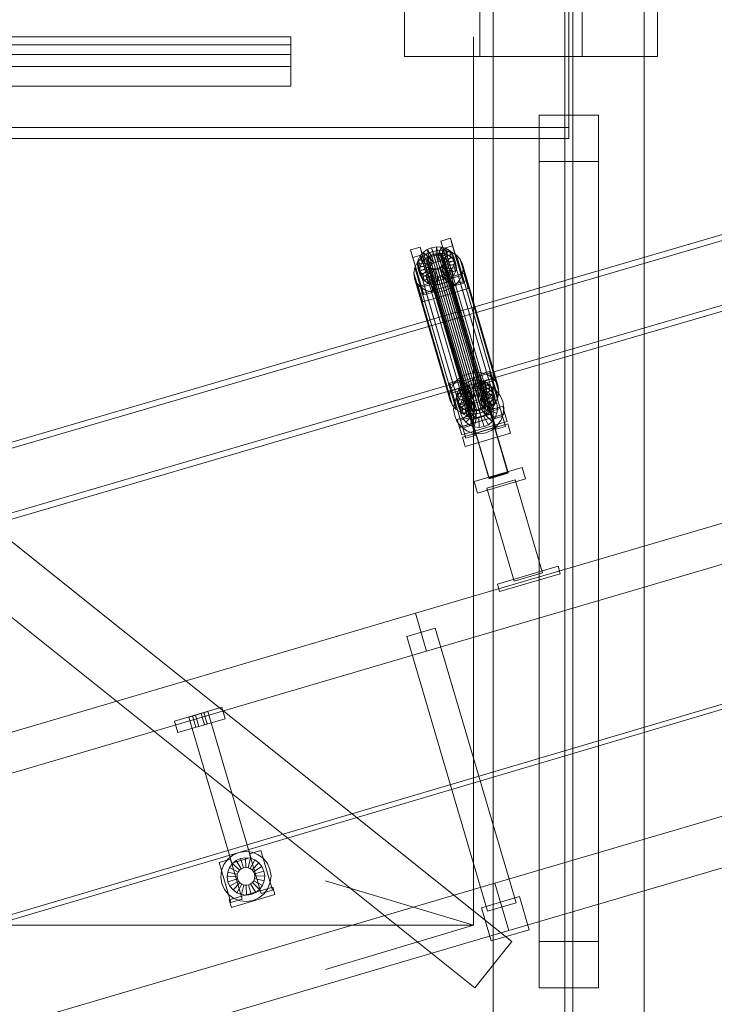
# Model space of a CAD drawing. Header units: millimetres. Extents: x -4395 to 65662, y -65530 to 6847.
# Tile 574 of 656: x 3339 to 4043, y 620 to 1617. Entities that reach past the tile are written whole.
import ezdxf

# ---------------------------------------------------------------- set-up
doc = ezdxf.new("R2010")
doc.units = ezdxf.units.MM
for name, color, linetype, lineweight in [('COTAS_O', 1, 'Continuous', 0), ('COTAS_P', 1, 'Continuous', 0), ('lateral_C01', 7, 'Continuous', 0), ('lateral_tolva', 7, 'Continuous', 0)]:
    doc.layers.add(name, color=color, linetype=linetype, lineweight=lineweight)
doc.dimstyles.new('R19_100', dxfattribs={"dimtxt": 250, "dimasz": 150, "dimexe": 150, "dimexo": 80, "dimgap": 100, "dimtad": 1, "dimtih": 1, "dimtoh": 1, "dimdsep": 46, "dimcen": 0.09, "dimadec": 0, "dimazin": 0, "dimtfac": 1, "dimtdec": 4, "dimtofl": 0, "dimtmove": 0, "dimatfit": 3, "dimfxl": 1, "dimtolj": 1, "dimtzin": 0, "dimarcsym": 0})

# ---------------------------------------------------------------- blocks, each defined once
blk = doc.blocks.new('DIM_R33_1')
at = {"layer": 'COTAS_P'}
for p, q in [((795.97, 1103.41), (9904.9, 3783.41)), ((9904.9, 3783.41), (9748.3, 3784.24)), ((9904.9, 3783.41), (9773.7, 3697.9)), ((10158.93, 2920), (9904.9, 3783.41)), ((795.97, 1103.41), (927.17, 1188.91)), ((1050, 240), (795.97, 1103.41)), ((795.97, 1103.41), (952.57, 1102.57))]:
    blk.add_line(p, q, dxfattribs=at)
blk.add_text('9495 P', height=250, rotation=16.39477, dxfattribs=at).set_placement((5322.21, 2539.34))
blk = doc.blocks.new('DIM_R33_20')
at = {"layer": 'COTAS_O'}
for p, q in [((349.2, 1600), (349.2, 700)), ((3799.2, 1600), (3799.2, 700)), ((349.2, 700), (499.2, 745)), ((3799.2, 700), (3649.2, 745)), ((349.2, 700), (3799.2, 700)), ((349.2, 700), (499.2, 655)), ((3799.2, 700), (3649.2, 655))]:
    blk.add_line(p, q, dxfattribs=at)
blk.add_text('3450 O', height=250, dxfattribs=at).set_placement((2074.2, 800))

msp = doc.modelspace()

# ---------------------------------------------------------------- linework, layer by layer
at = {"layer": 'lateral_C01'}
for p, q in [((1105.699, 51.872), (10210.031, 2747.406)), ((1107.119, 47.078), (10211.451, 2742.611)), ((4716.927, 1594.452), (3776.302, 1319.447)), ((3777.985, 1313.688), (4718.61, 1588.693)), ((3795.616, 1253.383), (4736.241, 1528.388)), ((4737.925, 1522.629), (3797.3, 1247.624)), ((3735.489, 1384.036), (3745.083, 1386.858)), ((3745.083, 1386.858), (3747.336, 1379.151)), ((3756.212, 1349.147), (3745.083, 1386.858)), ((3756.724, 1386.27), (3761.592, 1387.149)), ((3761.348, 1378.83), (3761.592, 1387.149)), ((3761.592, 1387.149), (3766.428, 1386.951)), ((3761.592, 1387.149), (3763.523, 1380.543)), ((3763.639, 1378.736), (3766.428, 1386.951)), ((3766.188, 1393.068), (3775.782, 1395.89)), ((3768.442, 1385.36), (3766.188, 1393.068)), ((3766.188, 1393.068), (3777.318, 1355.356)), ((3766.428, 1386.951), (3770.903, 1385.69)), ((3766.428, 1386.951), (3768.359, 1380.345)), ((3778.035, 1388.183), (3768.442, 1385.36)), ((3775.782, 1395.89), (3778.035, 1388.183)), ((3786.911, 1358.179), (3775.782, 1395.89)), ((3778.035, 1388.183), (3789.165, 1350.471)), ((3737.743, 1376.328), (3735.489, 1384.036)), ((3735.489, 1384.036), (3746.619, 1346.324)), ((3747.336, 1379.151), (3737.743, 1376.328)), ((3743.141, 1374.162), (3745.126, 1378.106)), ((3745.126, 1378.106), (3748.2, 1381.588)), ((3753.549, 1374.546), (3745.126, 1378.106)), ((3745.126, 1378.106), (3747.057, 1371.499)), ((3746.421, 1376.231), (3751.709, 1379.954)), ((3747.336, 1379.151), (3758.466, 1341.439)), ((3748.2, 1381.588), (3752.156, 1384.373)), ((3755.005, 1376.196), (3748.2, 1381.588)), ((3748.2, 1381.588), (3750.132, 1374.982)), ((3754.088, 1377.767), (3750.132, 1374.982)), ((3751.709, 1379.954), (3757.815, 1382.489)), ((3751.709, 1379.954), (3787.924, 1256.085)), ((3752.156, 1384.373), (3756.724, 1386.27)), ((3756.879, 1377.515), (3752.156, 1384.373)), ((3752.156, 1384.373), (3754.088, 1377.767)), ((3753.227, 1375.647), (3754.683, 1377.297)), ((3758.655, 1379.663), (3754.088, 1377.767)), ((3754.088, 1377.767), (3758.81, 1370.908)), ((3754.683, 1377.297), (3756.557, 1378.616)), ((3754.683, 1377.297), (3796.693, 1233.608)), ((3756.879, 1377.515), (3755.005, 1376.196)), ((3756.557, 1378.616), (3758.721, 1379.514)), ((3756.557, 1378.616), (3798.566, 1234.928)), ((3759.043, 1378.413), (3756.724, 1386.27)), ((3756.724, 1386.27), (3758.655, 1379.663)), ((3759.043, 1378.413), (3756.879, 1377.515)), ((3758.81, 1370.908), (3756.879, 1377.515)), ((3757.815, 1382.489), (3764.323, 1383.665)), ((3757.815, 1382.489), (3794.03, 1258.62)), ((3763.523, 1380.543), (3758.655, 1379.663)), ((3758.655, 1379.663), (3760.974, 1371.807)), ((3758.721, 1379.514), (3761.026, 1379.931)), ((3758.721, 1379.514), (3800.73, 1235.826)), ((3761.348, 1378.83), (3759.043, 1378.413)), ((3760.974, 1371.807), (3759.043, 1378.413)), ((3761.026, 1379.931), (3763.317, 1379.837)), ((3761.026, 1379.931), (3803.036, 1236.242)), ((3763.639, 1378.736), (3761.348, 1378.83)), ((3763.28, 1372.223), (3761.348, 1378.83)), ((3763.523, 1380.543), (3763.28, 1372.223)), ((3763.317, 1379.837), (3765.437, 1379.24)), ((3763.317, 1379.837), (3805.327, 1236.149)), ((3768.359, 1380.345), (3763.523, 1380.543)), ((3765.759, 1378.138), (3763.639, 1378.736)), ((3765.571, 1372.13), (3763.639, 1378.736)), ((3764.323, 1383.665), (3770.788, 1383.401)), ((3764.323, 1383.665), (3800.538, 1259.796)), ((3765.437, 1379.24), (3767.241, 1378.179)), ((3765.437, 1379.24), (3807.446, 1235.551)), ((3768.359, 1380.345), (3765.571, 1372.13)), ((3765.759, 1378.138), (3770.903, 1385.69)), ((3767.563, 1377.078), (3765.759, 1378.138)), ((3767.69, 1371.532), (3765.759, 1378.138)), ((3767.241, 1378.179), (3768.607, 1376.727)), ((3767.241, 1378.179), (3809.251, 1234.49)), ((3767.563, 1377.078), (3774.712, 1383.45)), ((3768.929, 1375.626), (3767.563, 1377.078)), ((3769.495, 1370.471), (3767.563, 1377.078)), ((3772.834, 1379.083), (3767.69, 1371.532)), ((3772.834, 1379.083), (3768.359, 1380.345)), ((3779.571, 1347.649), (3768.442, 1385.36)), ((3768.607, 1376.727), (3769.442, 1374.984)), ((3768.607, 1376.727), (3810.616, 1233.039)), ((3768.929, 1375.626), (3777.596, 1380.386)), ((3776.644, 1376.844), (3769.495, 1370.471)), ((3779.357, 1376.705), (3769.763, 1373.883)), ((3770.788, 1383.401), (3776.77, 1381.714)), ((3770.788, 1383.401), (3807.003, 1259.531)), ((3770.903, 1385.69), (3774.712, 1383.45)), ((3770.903, 1385.69), (3772.834, 1379.083)), ((3776.644, 1376.844), (3772.834, 1379.083)), ((3774.712, 1383.45), (3777.596, 1380.386)), ((3774.712, 1383.45), (3776.644, 1376.844)), ((3779.527, 1373.78), (3776.644, 1376.844)), ((3776.77, 1381.714), (3781.863, 1378.72)), ((3776.77, 1381.714), (3812.985, 1257.845)), ((3777.596, 1380.386), (3779.357, 1376.705)), ((3777.596, 1380.386), (3779.527, 1373.78)), ((3781.288, 1370.099), (3779.357, 1376.705)), ((3779.357, 1376.705), (3779.876, 1372.659)), ((3781.863, 1378.72), (3785.717, 1374.624)), ((3781.863, 1378.72), (3818.077, 1254.851)), ((3748.872, 1338.617), (3737.743, 1376.328)), ((3739.657, 1366.303), (3742.31, 1371.575)), ((3742.31, 1371.575), (3746.421, 1376.231)), ((3742.31, 1371.575), (3778.525, 1247.706)), ((3742.383, 1370.026), (3743.141, 1374.162)), ((3752.249, 1370.719), (3742.383, 1370.026)), ((3742.383, 1370.026), (3744.314, 1363.419)), ((3742.902, 1365.98), (3742.383, 1370.026)), ((3752.495, 1368.802), (3742.902, 1365.98)), ((3752.609, 1372.678), (3743.141, 1374.162)), ((3743.141, 1374.162), (3745.073, 1367.555)), ((3745.073, 1367.555), (3744.314, 1363.419)), ((3753.33, 1367.059), (3744.663, 1362.299)), ((3747.057, 1371.499), (3745.073, 1367.555)), ((3745.073, 1367.555), (3754.54, 1366.071)), ((3746.421, 1376.231), (3782.636, 1252.362)), ((3750.132, 1374.982), (3747.057, 1371.499)), ((3747.057, 1371.499), (3755.48, 1367.94)), ((3750.132, 1374.982), (3756.937, 1369.589)), ((3751.928, 1371.82), (3752.287, 1373.779)), ((3752.173, 1369.903), (3751.928, 1371.82)), ((3751.928, 1371.82), (3793.937, 1228.131)), ((3753.008, 1368.16), (3752.173, 1369.903)), ((3752.173, 1369.903), (3794.183, 1226.215)), ((3752.609, 1372.678), (3752.249, 1370.719)), ((3754.181, 1364.112), (3752.249, 1370.719)), ((3752.249, 1370.719), (3752.495, 1368.802)), ((3752.287, 1373.779), (3753.227, 1375.647)), ((3752.287, 1373.779), (3794.296, 1230.091)), ((3754.427, 1362.196), (3752.495, 1368.802)), ((3752.495, 1368.802), (3753.33, 1367.059)), ((3753.549, 1374.546), (3752.609, 1372.678)), ((3754.54, 1366.071), (3752.609, 1372.678)), ((3754.374, 1366.708), (3753.008, 1368.16)), ((3753.008, 1368.16), (3795.017, 1224.471)), ((3753.227, 1375.647), (3795.236, 1231.959)), ((3755.261, 1360.452), (3753.33, 1367.059)), ((3753.33, 1367.059), (3754.695, 1365.607)), ((3755.005, 1376.196), (3753.549, 1374.546)), ((3755.48, 1367.94), (3753.549, 1374.546)), ((3756.178, 1365.647), (3754.374, 1366.708)), ((3754.374, 1366.708), (3796.383, 1223.02)), ((3754.54, 1366.071), (3755.48, 1367.94)), ((3756.937, 1369.589), (3755.005, 1376.196)), ((3755.48, 1367.94), (3756.937, 1369.589)), ((3756.937, 1369.589), (3758.81, 1370.908)), ((3758.81, 1370.908), (3760.974, 1371.807)), ((3760.974, 1371.807), (3763.28, 1372.223)), ((3763.28, 1372.223), (3765.571, 1372.13)), ((3766.932, 1367.59), (3765.058, 1366.271)), ((3765.571, 1372.13), (3767.69, 1371.532)), ((3768.388, 1369.24), (3766.932, 1367.59)), ((3766.932, 1367.59), (3808.941, 1223.902)), ((3767.254, 1366.489), (3768.71, 1368.139)), ((3767.69, 1371.532), (3769.495, 1370.471)), ((3769.328, 1371.108), (3768.388, 1369.24)), ((3768.388, 1369.24), (3810.398, 1225.551)), ((3768.71, 1368.139), (3769.65, 1370.007)), ((3768.71, 1368.139), (3777.133, 1364.579)), ((3770.642, 1361.532), (3768.71, 1368.139)), ((3769.763, 1373.883), (3768.929, 1375.626)), ((3770.861, 1369.02), (3768.929, 1375.626)), ((3769.687, 1373.067), (3769.328, 1371.108)), ((3769.328, 1371.108), (3811.337, 1227.42)), ((3769.442, 1374.984), (3769.687, 1373.067)), ((3811.451, 1231.295), (3769.442, 1374.984)), ((3769.495, 1370.471), (3770.861, 1369.02)), ((3769.65, 1370.007), (3770.009, 1371.966)), ((3769.65, 1370.007), (3779.118, 1368.523)), ((3771.582, 1363.401), (3769.65, 1370.007)), ((3769.687, 1373.067), (3811.697, 1229.379)), ((3769.763, 1373.883), (3771.695, 1367.276)), ((3770.009, 1371.966), (3769.763, 1373.883)), ((3770.009, 1371.966), (3779.876, 1372.659)), ((3771.941, 1365.36), (3770.009, 1371.966)), ((3779.527, 1373.78), (3770.861, 1369.02)), ((3770.861, 1369.02), (3771.695, 1367.276)), ((3771.695, 1367.276), (3781.288, 1370.099)), ((3771.695, 1367.276), (3771.941, 1365.36)), ((3779.118, 1368.523), (3777.133, 1364.579)), ((3779.876, 1372.659), (3779.118, 1368.523)), ((3779.118, 1368.523), (3781.049, 1361.917)), ((3781.288, 1370.099), (3779.527, 1373.78)), ((3779.876, 1372.659), (3781.807, 1366.053)), ((3781.807, 1366.053), (3781.288, 1370.099)), ((3785.717, 1374.624), (3788.072, 1369.703)), ((3785.717, 1374.624), (3821.932, 1250.754)), ((3788.072, 1369.703), (3788.766, 1364.294)), ((3824.287, 1245.834), (3788.072, 1369.703)), ((3738.643, 1360.774), (3739.657, 1366.303)), ((3739.337, 1355.365), (3738.643, 1360.774)), ((3738.643, 1360.774), (3774.858, 1236.905)), ((3739.657, 1366.303), (3775.872, 1242.434)), ((3742.902, 1365.98), (3744.833, 1359.373)), ((3744.663, 1362.299), (3742.902, 1365.98)), ((3743.277, 1347.049), (3789.325, 1360.597)), ((3744.314, 1363.419), (3754.181, 1364.112)), ((3744.314, 1363.419), (3744.833, 1359.373)), ((3744.663, 1362.299), (3746.595, 1355.692)), ((3747.547, 1359.234), (3744.663, 1362.299)), ((3744.833, 1359.373), (3754.427, 1362.196)), ((3744.833, 1359.373), (3746.595, 1355.692)), ((3746.595, 1355.692), (3755.261, 1360.452)), ((3754.695, 1365.607), (3747.547, 1359.234)), ((3747.547, 1359.234), (3749.478, 1352.628)), ((3751.356, 1356.995), (3747.547, 1359.234)), ((3749.478, 1352.628), (3756.627, 1359.001)), ((3756.5, 1364.546), (3751.356, 1356.995)), ((3751.356, 1356.995), (3753.287, 1350.389)), ((3755.831, 1355.733), (3751.356, 1356.995)), ((3753.287, 1350.389), (3758.431, 1357.94)), ((3754.181, 1364.112), (3754.54, 1366.071)), ((3754.427, 1362.196), (3754.181, 1364.112)), ((3755.261, 1360.452), (3754.427, 1362.196)), ((3756.627, 1359.001), (3754.695, 1365.607)), ((3754.695, 1365.607), (3756.5, 1364.546)), ((3756.627, 1359.001), (3755.261, 1360.452)), ((3758.62, 1363.949), (3755.831, 1355.733)), ((3758.298, 1365.05), (3756.178, 1365.647)), ((3756.178, 1365.647), (3798.187, 1221.959)), ((3758.431, 1357.94), (3756.5, 1364.546)), ((3756.5, 1364.546), (3758.62, 1363.949)), ((3758.431, 1357.94), (3756.627, 1359.001)), ((3757.762, 1349.127), (3760.551, 1357.342)), ((3760.589, 1364.956), (3758.298, 1365.05)), ((3758.298, 1365.05), (3800.307, 1221.361)), ((3760.551, 1357.342), (3758.431, 1357.94)), ((3760.551, 1357.342), (3758.62, 1363.949)), ((3758.62, 1363.949), (3760.91, 1363.855)), ((3762.842, 1357.249), (3760.551, 1357.342)), ((3762.894, 1365.373), (3760.589, 1364.956)), ((3760.589, 1364.956), (3802.598, 1221.268)), ((3760.91, 1363.855), (3760.667, 1355.536)), ((3760.91, 1363.855), (3763.216, 1364.271)), ((3762.842, 1357.249), (3760.91, 1363.855)), ((3762.599, 1348.929), (3762.842, 1357.249)), ((3765.148, 1357.665), (3762.842, 1357.249)), ((3765.058, 1366.271), (3762.894, 1365.373)), ((3762.894, 1365.373), (3804.904, 1221.684)), ((3763.216, 1364.271), (3765.38, 1365.17)), ((3763.216, 1364.271), (3765.535, 1356.415)), ((3765.148, 1357.665), (3763.216, 1364.271)), ((3765.058, 1366.271), (3807.067, 1222.583)), ((3767.311, 1358.564), (3765.148, 1357.665)), ((3767.466, 1349.809), (3765.148, 1357.665)), ((3765.38, 1365.17), (3767.254, 1366.489)), ((3765.38, 1365.17), (3770.102, 1358.312)), ((3767.311, 1358.564), (3765.38, 1365.17)), ((3770.102, 1358.312), (3765.535, 1356.415)), ((3767.254, 1366.489), (3774.058, 1361.096)), ((3769.185, 1359.883), (3767.254, 1366.489)), ((3769.185, 1359.883), (3767.311, 1358.564)), ((3772.034, 1351.705), (3767.311, 1358.564)), ((3770.642, 1361.532), (3769.185, 1359.883)), ((3775.99, 1354.49), (3769.185, 1359.883)), ((3774.058, 1361.096), (3770.102, 1358.312)), ((3770.102, 1358.312), (3772.034, 1351.705)), ((3771.582, 1363.401), (3770.642, 1361.532)), ((3779.065, 1357.973), (3770.642, 1361.532)), ((3771.941, 1365.36), (3771.582, 1363.401)), ((3781.049, 1361.917), (3771.582, 1363.401)), ((3781.807, 1366.053), (3771.941, 1365.36)), ((3777.133, 1364.579), (3774.058, 1361.096)), ((3774.058, 1361.096), (3775.99, 1354.49)), ((3775.99, 1354.49), (3779.065, 1357.973)), ((3777.133, 1364.579), (3779.065, 1357.973)), ((3786.911, 1358.179), (3777.318, 1355.356)), ((3779.065, 1357.973), (3781.049, 1361.917)), ((3781.049, 1361.917), (3781.807, 1366.053)), ((3787.752, 1358.765), (3785.099, 1353.493)), ((3789.165, 1350.471), (3786.911, 1358.179)), ((3788.766, 1364.294), (3787.752, 1358.765)), ((3787.752, 1358.765), (3823.967, 1234.896)), ((3788.766, 1364.294), (3824.981, 1240.425)), ((3789.325, 1360.597), (3791.579, 1352.89)), ((3791.644, 1352.74), (3789.325, 1360.597)), ((3741.692, 1350.444), (3739.337, 1355.365)), ((3739.337, 1355.365), (3775.552, 1231.495)), ((3740.385, 1015.921), (4891.593, 1354.625)), ((3745.547, 1346.347), (3741.692, 1350.444)), ((3741.692, 1350.444), (3777.907, 1226.575)), ((3745.531, 1339.341), (3743.277, 1347.049)), ((3743.277, 1347.049), (3745.596, 1339.192)), ((3791.579, 1352.89), (3745.531, 1339.341)), ((3791.644, 1352.74), (3745.596, 1339.192)), ((3746.595, 1355.692), (3749.478, 1352.628)), ((3756.212, 1349.147), (3746.619, 1346.324)), ((3749.478, 1352.628), (3753.287, 1350.389)), ((3753.287, 1350.389), (3757.762, 1349.127)), ((3755.831, 1355.733), (3757.762, 1349.127)), ((3760.667, 1355.536), (3755.831, 1355.733)), ((3758.466, 1341.439), (3756.212, 1349.147)), ((3757.762, 1349.127), (3762.599, 1348.929)), ((3757.799, 1347.269), (3776.985, 1352.914)), ((3757.871, 1347.024), (3757.799, 1347.269)), ((3814.991, 1152.893), (3757.799, 1347.269)), ((3777.057, 1352.67), (3757.871, 1347.024)), ((3815.063, 1152.649), (3757.871, 1347.024)), ((3765.535, 1356.415), (3760.667, 1355.536)), ((3760.667, 1355.536), (3762.599, 1348.929)), ((3762.599, 1348.929), (3767.466, 1349.809)), ((3765.535, 1356.415), (3767.466, 1349.809)), ((3767.466, 1349.809), (3772.034, 1351.705)), ((3772.034, 1351.705), (3775.99, 1354.49)), ((3780.989, 1348.836), (3775.7, 1345.114)), ((3776.985, 1352.914), (3777.057, 1352.67)), ((3834.178, 1158.539), (3776.985, 1352.914)), ((3777.057, 1352.67), (3834.249, 1158.294)), ((3777.318, 1355.356), (3779.571, 1347.649)), ((3779.571, 1347.649), (3789.165, 1350.471)), ((3785.099, 1353.493), (3780.989, 1348.836)), ((3780.989, 1348.836), (3817.204, 1224.967)), ((3785.099, 1353.493), (3821.314, 1229.623)), ((3791.579, 1352.89), (3793.898, 1345.033)), ((3793.898, 1345.033), (3791.644, 1352.74)), ((3747.849, 1331.485), (3745.531, 1339.341)), ((3750.639, 1343.354), (3745.547, 1346.347)), ((3745.547, 1346.347), (3781.762, 1222.478)), ((3745.596, 1339.192), (3747.849, 1331.485)), ((3746.619, 1346.324), (3748.872, 1338.617)), ((3747.849, 1331.485), (3793.898, 1345.033)), ((3748.872, 1338.617), (3758.466, 1341.439)), ((3756.621, 1341.667), (3750.639, 1343.354)), ((3750.639, 1343.354), (3786.854, 1219.484)), ((3763.087, 1341.403), (3756.621, 1341.667)), ((3756.621, 1341.667), (3792.836, 1217.798)), ((3769.594, 1342.578), (3763.087, 1341.403)), ((3763.087, 1341.403), (3799.302, 1217.533)), ((3775.7, 1345.114), (3769.594, 1342.578)), ((3769.594, 1342.578), (3805.809, 1218.709)), ((3775.7, 1345.114), (3811.915, 1221.245)), ((3776.302, 1319.447), (2835.677, 1044.442)), ((3795.616, 1253.383), (3776.302, 1319.447)), ((3776.302, 1319.447), (3777.985, 1313.688)), ((2837.361, 1038.683), (3777.985, 1313.688)), ((3751.675, 977.547), (4902.883, 1316.252)), ((3777.985, 1313.688), (3797.3, 1247.624)), ((3794.03, 1258.62), (3787.924, 1256.085)), ((3800.538, 1259.796), (3794.03, 1258.62)), ((3807.003, 1259.531), (3800.538, 1259.796)), ((3805.622, 1258.188), (3815.216, 1261.01)), ((3807.876, 1250.48), (3805.622, 1258.188)), ((3805.622, 1258.188), (3816.752, 1220.476)), ((3812.985, 1257.845), (3807.003, 1259.531)), ((3818.077, 1254.851), (3812.985, 1257.845)), ((3815.216, 1261.01), (3817.469, 1253.303)), ((3826.345, 1223.299), (3815.216, 1261.01)), ((2854.991, 978.379), (3795.616, 1253.383)), ((3797.3, 1247.624), (2856.675, 972.62)), ((3774.923, 1249.156), (3784.517, 1251.978)), ((3777.177, 1241.448), (3774.923, 1249.156)), ((3774.923, 1249.156), (3786.053, 1211.444)), ((3778.525, 1247.706), (3775.872, 1242.434)), ((3782.636, 1252.362), (3778.525, 1247.706)), ((3787.924, 1256.085), (3782.636, 1252.362)), ((3784.517, 1251.978), (3786.77, 1244.271)), ((3795.646, 1214.267), (3784.517, 1251.978)), ((3787.634, 1246.709), (3791.59, 1249.493)), ((3791.238, 1244.939), (3797.3, 1247.624)), ((3791.59, 1249.493), (3796.158, 1251.39)), ((3796.313, 1242.635), (3791.59, 1249.493)), ((3791.59, 1249.493), (3793.522, 1242.887)), ((3796.158, 1251.39), (3801.026, 1252.269)), ((3798.477, 1243.533), (3796.158, 1251.39)), ((3796.158, 1251.39), (3798.089, 1244.784)), ((3797.3, 1247.624), (3803.851, 1248.65)), ((3800.782, 1243.95), (3801.026, 1252.269)), ((3801.026, 1252.269), (3805.862, 1252.071)), ((3801.026, 1252.269), (3802.957, 1245.663)), ((3803.073, 1243.856), (3805.862, 1252.071)), ((3803.851, 1248.65), (3810.444, 1247.944)), ((3805.193, 1243.259), (3810.337, 1250.81)), ((3805.862, 1252.071), (3810.337, 1250.81)), ((3805.862, 1252.071), (3807.793, 1245.465)), ((3806.997, 1242.198), (3814.146, 1248.571)), ((3817.469, 1253.303), (3807.876, 1250.48)), ((3819.005, 1212.769), (3807.876, 1250.48)), ((3808.53, 1248.427), (3818.124, 1251.249)), ((3808.53, 1248.427), (3822.078, 1202.378)), ((3810.337, 1250.81), (3814.146, 1248.571)), ((3810.337, 1250.81), (3812.268, 1244.203)), ((3810.444, 1247.944), (3816.63, 1245.557)), ((3814.146, 1248.571), (3817.03, 1245.506)), ((3814.146, 1248.571), (3816.078, 1241.964)), ((3817.469, 1253.303), (3828.599, 1215.592)), ((3821.932, 1250.754), (3818.077, 1254.851)), ((3831.672, 1205.201), (3818.124, 1251.249)), ((3824.287, 1245.834), (3821.932, 1250.754)), ((3775.872, 1242.434), (3774.858, 1236.905)), ((3786.77, 1244.271), (3777.177, 1241.448)), ((3788.306, 1203.737), (3777.177, 1241.448)), ((3777.831, 1239.395), (3787.425, 1242.217)), ((3777.831, 1239.395), (3791.379, 1193.346)), ((3781.817, 1235.146), (3782.575, 1239.282)), ((3782.17, 1235.418), (3786.077, 1240.775)), ((3782.575, 1239.282), (3784.559, 1243.226)), ((3792.043, 1237.798), (3782.575, 1239.282)), ((3782.575, 1239.282), (3784.507, 1232.675)), ((3784.559, 1243.226), (3787.634, 1246.709)), ((3792.983, 1239.666), (3784.559, 1243.226)), ((3784.559, 1243.226), (3786.491, 1236.619)), ((3786.077, 1240.775), (3791.238, 1244.939)), ((3789.566, 1240.102), (3786.491, 1236.619)), ((3786.77, 1244.271), (3797.9, 1206.559)), ((3800.973, 1196.169), (3787.425, 1242.217)), ((3794.439, 1241.316), (3787.634, 1246.709)), ((3787.634, 1246.709), (3789.566, 1240.102)), ((3793.522, 1242.887), (3789.566, 1240.102)), ((3789.566, 1240.102), (3796.371, 1234.71)), ((3790.711, 1236.361), (3794.572, 1239.476)), ((3792.043, 1237.798), (3791.683, 1235.839)), ((3792.983, 1239.666), (3792.043, 1237.798)), ((3793.974, 1231.192), (3792.043, 1237.798)), ((3794.439, 1241.316), (3792.983, 1239.666)), ((3794.914, 1233.06), (3792.983, 1239.666)), ((3798.089, 1244.784), (3793.522, 1242.887)), ((3793.522, 1242.887), (3798.244, 1236.029)), ((3796.313, 1242.635), (3794.439, 1241.316)), ((3796.371, 1234.71), (3794.439, 1241.316)), ((3794.572, 1239.476), (3799.106, 1241.485)), ((3799.781, 1230.94), (3794.572, 1239.476)), ((3798.477, 1243.533), (3796.313, 1242.635)), ((3798.244, 1236.029), (3796.313, 1242.635)), ((3802.957, 1245.663), (3798.089, 1244.784)), ((3798.089, 1244.784), (3800.408, 1236.927)), ((3798.244, 1236.029), (3800.408, 1236.927)), ((3800.782, 1243.95), (3798.477, 1243.533)), ((3800.408, 1236.927), (3798.477, 1243.533)), ((3799.106, 1241.485), (3804.007, 1242.252)), ((3801.929, 1231.891), (3799.106, 1241.485)), ((3800.408, 1236.927), (3802.714, 1237.344)), ((3803.073, 1243.856), (3800.782, 1243.95)), ((3802.714, 1237.344), (3800.782, 1243.95)), ((3802.957, 1245.663), (3802.714, 1237.344)), ((3802.714, 1237.344), (3805.005, 1237.25)), ((3807.793, 1245.465), (3802.957, 1245.663)), ((3805.193, 1243.259), (3803.073, 1243.856)), ((3805.005, 1237.25), (3803.073, 1243.856)), ((3804.25, 1232.255), (3804.007, 1242.252)), ((3804.007, 1242.252), (3808.939, 1241.724)), ((3807.793, 1245.465), (3805.005, 1237.25)), ((3805.005, 1237.25), (3807.124, 1236.652)), ((3806.997, 1242.198), (3805.193, 1243.259)), ((3807.124, 1236.652), (3805.193, 1243.259)), ((3806.586, 1232.005), (3808.939, 1241.724)), ((3808.363, 1240.746), (3806.997, 1242.198)), ((3808.929, 1235.592), (3806.997, 1242.198)), ((3812.268, 1244.203), (3807.124, 1236.652)), ((3812.268, 1244.203), (3807.793, 1245.465)), ((3808.363, 1240.746), (3817.03, 1245.506)), ((3809.197, 1239.003), (3808.363, 1240.746)), ((3810.295, 1234.14), (3808.363, 1240.746)), ((3808.778, 1231.159), (3813.566, 1239.938)), ((3816.078, 1241.964), (3808.929, 1235.592)), ((3808.939, 1241.724), (3813.566, 1239.938)), ((3809.084, 1235.127), (3809.443, 1237.086)), ((3818.791, 1241.825), (3809.197, 1239.003)), ((3809.197, 1239.003), (3811.129, 1232.396)), ((3809.443, 1237.086), (3809.197, 1239.003)), ((3809.443, 1237.086), (3819.31, 1237.779)), ((3811.375, 1230.48), (3809.443, 1237.086)), ((3818.961, 1238.9), (3810.295, 1234.14)), ((3810.676, 1229.774), (3817.573, 1237.015)), ((3816.078, 1241.964), (3812.268, 1244.203)), ((3813.566, 1239.938), (3817.573, 1237.015)), ((3818.961, 1238.9), (3816.078, 1241.964)), ((3816.63, 1245.557), (3821.987, 1241.65)), ((3817.03, 1245.506), (3818.791, 1241.825)), ((3817.03, 1245.506), (3818.961, 1238.9)), ((3817.573, 1237.015), (3820.688, 1233.155)), ((3819.31, 1237.779), (3818.552, 1233.643)), ((3820.722, 1235.219), (3818.791, 1241.825)), ((3818.791, 1241.825), (3819.31, 1237.779)), ((3820.722, 1235.219), (3818.961, 1238.9)), ((3819.31, 1237.779), (3821.241, 1231.173)), ((3821.987, 1241.65), (3826.151, 1236.489)), ((3823.967, 1234.896), (3824.981, 1240.425)), ((3824.981, 1240.425), (3824.287, 1245.834)), ((3774.858, 1236.905), (3775.552, 1231.495)), ((3775.552, 1231.495), (3777.907, 1226.575)), ((3779.077, 1222.639), (3779.782, 1229.232)), ((3779.782, 1229.232), (3782.17, 1235.418)), ((3791.683, 1235.839), (3781.817, 1235.146)), ((3781.817, 1235.146), (3783.748, 1228.54)), ((3782.336, 1231.1), (3781.817, 1235.146)), ((3791.929, 1233.922), (3782.336, 1231.1)), ((3782.336, 1231.1), (3784.267, 1224.493)), ((3784.097, 1227.419), (3782.336, 1231.1)), ((3784.507, 1232.675), (3783.748, 1228.54)), ((3783.748, 1228.54), (3793.615, 1229.232)), ((3783.748, 1228.54), (3784.267, 1224.493)), ((3792.764, 1232.179), (3784.097, 1227.419)), ((3784.097, 1227.419), (3786.029, 1220.813)), ((3786.981, 1224.354), (3784.097, 1227.419)), ((3784.267, 1224.493), (3793.861, 1227.316)), ((3786.491, 1236.619), (3784.507, 1232.675)), ((3784.507, 1232.675), (3793.974, 1231.192)), ((3785.475, 1222.795), (3786.002, 1227.727)), ((3786.002, 1227.727), (3787.788, 1232.354)), ((3795.722, 1225.374), (3786.002, 1227.727)), ((3786.491, 1236.619), (3794.914, 1233.06)), ((3794.129, 1230.727), (3786.981, 1224.354)), ((3787.788, 1232.354), (3790.711, 1236.361)), ((3796.568, 1227.566), (3787.788, 1232.354)), ((3797.952, 1229.464), (3790.711, 1236.361)), ((3795.934, 1229.666), (3790.79, 1222.115)), ((3793.615, 1229.232), (3791.683, 1235.839)), ((3791.683, 1235.839), (3791.929, 1233.922)), ((3793.861, 1227.316), (3791.929, 1233.922)), ((3791.929, 1233.922), (3792.764, 1232.179)), ((3794.695, 1225.572), (3792.764, 1232.179)), ((3792.764, 1232.179), (3794.129, 1230.727)), ((3793.615, 1229.232), (3793.974, 1231.192)), ((3793.861, 1227.316), (3793.615, 1229.232)), ((3794.695, 1225.572), (3793.861, 1227.316)), ((3794.296, 1230.091), (3793.937, 1228.131)), ((3793.937, 1228.131), (3794.183, 1226.215)), ((3793.974, 1231.192), (3794.914, 1233.06)), ((3796.061, 1224.121), (3794.129, 1230.727)), ((3794.129, 1230.727), (3795.934, 1229.666)), ((3795.236, 1231.959), (3794.296, 1230.091)), ((3794.914, 1233.06), (3796.371, 1234.71)), ((3796.693, 1233.608), (3795.236, 1231.959)), ((3798.054, 1229.069), (3795.265, 1220.854)), ((3795.722, 1225.374), (3796.568, 1227.566)), ((3797.865, 1223.06), (3795.934, 1229.666)), ((3795.934, 1229.666), (3798.054, 1229.069)), ((3796.371, 1234.71), (3798.244, 1236.029)), ((3796.568, 1227.566), (3797.952, 1229.464)), ((3798.566, 1234.928), (3796.693, 1233.608)), ((3797.952, 1229.464), (3799.781, 1230.94)), ((3799.985, 1222.462), (3798.054, 1229.069)), ((3798.054, 1229.069), (3800.344, 1228.975)), ((3800.73, 1235.826), (3798.566, 1234.928)), ((3799.781, 1230.94), (3801.929, 1231.891)), ((3800.344, 1228.975), (3800.101, 1220.656)), ((3800.344, 1228.975), (3802.65, 1229.392)), ((3802.276, 1222.369), (3800.344, 1228.975)), ((3803.036, 1236.242), (3800.73, 1235.826)), ((3801.929, 1231.891), (3804.25, 1232.255)), ((3802.65, 1229.392), (3804.814, 1230.29)), ((3802.65, 1229.392), (3804.969, 1221.535)), ((3804.582, 1222.785), (3802.65, 1229.392)), ((3805.327, 1236.149), (3803.036, 1236.242)), ((3804.25, 1232.255), (3806.586, 1232.005)), ((3804.814, 1230.29), (3806.688, 1231.609)), ((3804.814, 1230.29), (3809.536, 1223.432)), ((3806.745, 1223.684), (3804.814, 1230.29)), ((3807.446, 1235.551), (3805.327, 1236.149)), ((3806.586, 1232.005), (3808.778, 1231.159)), ((3806.688, 1231.609), (3808.144, 1233.259)), ((3806.688, 1231.609), (3813.492, 1226.216)), ((3808.619, 1225.003), (3806.688, 1231.609)), ((3807.124, 1236.652), (3808.929, 1235.592)), ((3809.251, 1234.49), (3807.446, 1235.551)), ((3808.144, 1233.259), (3809.084, 1235.127)), ((3808.144, 1233.259), (3816.567, 1229.699)), ((3810.076, 1226.653), (3808.144, 1233.259)), ((3808.778, 1231.159), (3810.676, 1229.774)), ((3808.929, 1235.592), (3810.295, 1234.14)), ((3809.084, 1235.127), (3818.552, 1233.643)), ((3811.016, 1228.521), (3809.084, 1235.127)), ((3810.616, 1233.039), (3809.251, 1234.49)), ((3811.016, 1228.521), (3810.076, 1226.653)), ((3810.295, 1234.14), (3811.129, 1232.396)), ((3810.398, 1225.551), (3811.337, 1227.42)), ((3811.451, 1231.295), (3810.616, 1233.039)), ((3810.676, 1229.774), (3812.152, 1227.946)), ((3811.375, 1230.48), (3811.016, 1228.521)), ((3820.483, 1227.037), (3811.016, 1228.521)), ((3811.129, 1232.396), (3820.722, 1235.219)), ((3811.129, 1232.396), (3811.375, 1230.48)), ((3811.337, 1227.42), (3811.697, 1229.379)), ((3821.241, 1231.173), (3811.375, 1230.48)), ((3811.697, 1229.379), (3811.451, 1231.295)), ((3812.152, 1227.946), (3820.688, 1233.155)), ((3812.152, 1227.946), (3813.103, 1225.797)), ((3822.697, 1228.62), (3813.103, 1225.797)), ((3816.567, 1229.699), (3813.492, 1226.216)), ((3818.552, 1233.643), (3816.567, 1229.699)), ((3816.567, 1229.699), (3818.499, 1223.093)), ((3817.204, 1224.967), (3821.314, 1229.623)), ((3818.499, 1223.093), (3820.483, 1227.037)), ((3818.552, 1233.643), (3820.483, 1227.037)), ((3820.483, 1227.037), (3821.241, 1231.173)), ((3820.688, 1233.155), (3822.697, 1228.62)), ((3821.241, 1231.173), (3820.722, 1235.219)), ((3821.314, 1229.623), (3823.967, 1234.896)), ((3822.697, 1228.62), (3823.464, 1223.72)), ((3826.151, 1236.489), (3828.837, 1230.426)), ((3828.837, 1230.426), (3829.862, 1223.875)), ((3777.907, 1226.575), (3781.762, 1222.478)), ((3780.102, 1216.088), (3779.077, 1222.639)), ((3781.762, 1222.478), (3786.854, 1219.484)), ((3782.711, 1212.169), (3828.759, 1225.717)), ((3784.267, 1224.493), (3786.029, 1220.813)), ((3831.013, 1218.01), (3784.965, 1204.461)), ((3831.078, 1217.861), (3785.03, 1204.312)), ((3795.472, 1223.038), (3785.475, 1222.795)), ((3786.242, 1217.894), (3785.475, 1222.795)), ((3786.029, 1220.813), (3794.695, 1225.572)), ((3786.029, 1220.813), (3788.912, 1217.748)), ((3795.835, 1220.717), (3786.242, 1217.894)), ((3788.251, 1213.359), (3786.242, 1217.894)), ((3786.854, 1219.484), (3792.836, 1217.798)), ((3786.981, 1224.354), (3788.912, 1217.748)), ((3790.79, 1222.115), (3786.981, 1224.354)), ((3796.787, 1218.569), (3788.251, 1213.359)), ((3788.912, 1217.748), (3796.061, 1224.121)), ((3788.912, 1217.748), (3792.721, 1215.509)), ((3790.79, 1222.115), (3792.721, 1215.509)), ((3795.265, 1220.854), (3790.79, 1222.115)), ((3792.721, 1215.509), (3797.865, 1223.06)), ((3792.836, 1217.798), (3799.302, 1217.533)), ((3794.183, 1226.215), (3795.017, 1224.471)), ((3796.061, 1224.121), (3794.695, 1225.572)), ((3795.017, 1224.471), (3796.383, 1223.02)), ((3795.265, 1220.854), (3797.196, 1214.247)), ((3800.101, 1220.656), (3795.265, 1220.854)), ((3795.472, 1223.038), (3795.722, 1225.374)), ((3795.835, 1220.717), (3795.472, 1223.038)), ((3796.787, 1218.569), (3795.835, 1220.717)), ((3797.865, 1223.06), (3796.061, 1224.121)), ((3796.383, 1223.02), (3798.187, 1221.959)), ((3798.262, 1216.74), (3796.787, 1218.569)), ((3797.152, 1212.665), (3816.338, 1218.311)), ((3797.196, 1214.247), (3799.985, 1222.462)), ((3816.573, 1217.514), (3797.386, 1211.868)), ((3799.985, 1222.462), (3797.865, 1223.06)), ((3798.187, 1221.959), (3800.307, 1221.361)), ((3799.302, 1217.533), (3805.809, 1218.709)), ((3802.276, 1222.369), (3799.985, 1222.462)), ((3804.969, 1221.535), (3800.101, 1220.656)), ((3800.101, 1220.656), (3802.033, 1214.049)), ((3800.307, 1221.361), (3802.598, 1221.268)), ((3802.033, 1214.049), (3802.276, 1222.369)), ((3804.582, 1222.785), (3802.276, 1222.369)), ((3802.598, 1221.268), (3804.904, 1221.684)), ((3806.745, 1223.684), (3804.582, 1222.785)), ((3806.9, 1214.929), (3804.582, 1222.785)), ((3804.904, 1221.684), (3807.067, 1222.583)), ((3809.536, 1223.432), (3804.969, 1221.535)), ((3804.969, 1221.535), (3806.9, 1214.929)), ((3805.809, 1218.709), (3811.915, 1221.245)), ((3808.619, 1225.003), (3806.745, 1223.684)), ((3811.468, 1216.825), (3806.745, 1223.684)), ((3807.067, 1222.583), (3808.941, 1223.902)), ((3810.076, 1226.653), (3808.619, 1225.003)), ((3815.424, 1219.61), (3808.619, 1225.003)), ((3808.941, 1223.902), (3810.398, 1225.551)), ((3810.986, 1217.05), (3809.158, 1215.575)), ((3813.492, 1226.216), (3809.536, 1223.432)), ((3809.536, 1223.432), (3811.468, 1216.825)), ((3818.499, 1223.093), (3810.076, 1226.653)), ((3812.371, 1218.948), (3810.986, 1217.05)), ((3810.986, 1217.05), (3818.227, 1210.153)), ((3811.468, 1216.825), (3815.424, 1219.61)), ((3811.915, 1221.245), (3817.204, 1224.967)), ((3813.217, 1221.14), (3812.371, 1218.948)), ((3812.371, 1218.948), (3821.15, 1214.161)), ((3813.103, 1225.797), (3813.467, 1223.476)), ((3813.467, 1223.476), (3813.217, 1221.14)), ((3813.217, 1221.14), (3822.936, 1218.788)), ((3813.467, 1223.476), (3823.464, 1223.72)), ((3813.492, 1226.216), (3815.424, 1219.61)), ((3815.424, 1219.61), (3818.499, 1223.093)), ((3816.338, 1218.311), (3816.573, 1217.514)), ((3833.866, 1158.747), (3816.338, 1218.311)), ((3816.573, 1217.514), (3834.101, 1157.951)), ((3826.345, 1223.299), (3816.752, 1220.476)), ((3816.752, 1220.476), (3819.005, 1212.769)), ((3822.936, 1218.788), (3821.15, 1214.161)), ((3823.464, 1223.72), (3822.936, 1218.788)), ((3828.599, 1215.592), (3826.345, 1223.299)), ((3829.157, 1217.282), (3826.769, 1211.096)), ((3828.759, 1225.717), (3831.013, 1218.01)), ((3831.078, 1217.861), (3828.759, 1225.717)), ((3829.862, 1223.875), (3829.157, 1217.282)), ((3831.013, 1218.01), (3833.332, 1210.153)), ((3833.332, 1210.153), (3831.078, 1217.861)), ((3782.788, 1210.026), (3780.102, 1216.088)), ((3784.965, 1204.461), (3782.711, 1212.169)), ((3782.711, 1212.169), (3785.03, 1204.312)), ((3786.951, 1204.865), (3782.788, 1210.026)), ((3795.646, 1214.267), (3786.053, 1211.444)), ((3786.053, 1211.444), (3788.306, 1203.737)), ((3787.283, 1196.605), (3833.332, 1210.153)), ((3787.937, 1194.418), (3833.985, 1207.966)), ((3791.365, 1209.499), (3788.251, 1213.359)), ((3798.262, 1216.74), (3791.365, 1209.499)), ((3795.373, 1206.576), (3791.365, 1209.499)), ((3792.721, 1215.509), (3797.196, 1214.247)), ((3800.16, 1215.356), (3795.373, 1206.576)), ((3797.9, 1206.559), (3795.646, 1214.267)), ((3797.386, 1211.868), (3797.152, 1212.665)), ((3814.68, 1153.101), (3797.152, 1212.665)), ((3797.196, 1214.247), (3802.033, 1214.049)), ((3814.914, 1152.305), (3797.386, 1211.868)), ((3800.16, 1215.356), (3798.262, 1216.74)), ((3802.352, 1214.51), (3800, 1204.79)), ((3802.352, 1214.51), (3800.16, 1215.356)), ((3802.033, 1214.049), (3806.9, 1214.929)), ((3804.688, 1214.26), (3802.352, 1214.51)), ((3807.01, 1214.623), (3804.688, 1214.26)), ((3804.688, 1214.26), (3804.932, 1204.263)), ((3806.9, 1214.929), (3811.468, 1216.825)), ((3809.158, 1215.575), (3807.01, 1214.623)), ((3807.01, 1214.623), (3809.832, 1205.03)), ((3809.158, 1215.575), (3814.367, 1207.039)), ((3814.367, 1207.039), (3809.832, 1205.03)), ((3818.227, 1210.153), (3814.367, 1207.039)), ((3821.15, 1214.161), (3818.227, 1210.153)), ((3819.005, 1212.769), (3828.599, 1215.592)), ((3826.769, 1211.096), (3822.862, 1205.739)), ((3836.808, 1198.373), (3833.985, 1207.966)), ((3787.283, 1196.605), (3784.965, 1204.461)), ((3785.03, 1204.312), (3787.283, 1196.605)), ((3792.308, 1200.958), (3786.951, 1204.865)), ((3788.306, 1203.737), (3797.9, 1206.559)), ((3790.759, 1184.825), (3836.808, 1198.373)), ((3798.494, 1198.57), (3792.308, 1200.958)), ((3800, 1204.79), (3795.373, 1206.576)), ((3805.088, 1197.865), (3798.494, 1198.57)), ((3804.932, 1204.263), (3800, 1204.79)), ((3820.555, 1204.015), (3801.368, 1198.37)), ((3814.803, 1152.705), (3801.368, 1198.37)), ((3809.832, 1205.03), (3804.932, 1204.263)), ((3811.639, 1198.89), (3805.088, 1197.865)), ((3817.701, 1201.576), (3811.639, 1198.89)), ((3822.862, 1205.739), (3817.701, 1201.576)), ((3820.555, 1204.015), (3833.99, 1158.35)), ((3822.078, 1202.378), (3831.672, 1205.201)), ((3787.937, 1194.418), (3790.759, 1184.825)), ((3791.379, 1193.346), (3800.973, 1196.169)), ((3799.747, 1149.318), (3848.481, 1163.656)), ((3833.866, 1158.747), (3814.68, 1153.101)), ((3833.99, 1158.35), (3814.803, 1152.705)), ((3814.914, 1152.305), (3834.101, 1157.951)), ((3834.178, 1158.539), (3814.991, 1152.893)), ((3815.063, 1152.649), (3834.249, 1158.294)), ((3834.101, 1157.951), (3833.866, 1158.747)), ((3834.249, 1158.294), (3834.178, 1158.539)), ((3851.868, 1152.144), (3848.481, 1163.656)), ((3799.747, 1149.318), (3803.134, 1137.806)), ((3803.134, 1137.806), (3851.868, 1152.144)), ((3812.547, 1142.66), (3841.327, 1151.128)), ((3814.68, 1153.101), (3814.914, 1152.305)), ((3814.991, 1152.893), (3815.063, 1152.649)), ((3869.049, 1056.903), (3841.327, 1151.128)), ((3812.547, 1142.66), (3840.269, 1048.435)), ((3820.827, 742.509), (4972.035, 1081.213)), ((3823.396, 1045.556), (3884.794, 1063.62)), ((3887.052, 1055.945), (3884.794, 1063.62)), ((3825.654, 1037.881), (3887.052, 1055.945)), ((3840.269, 1048.435), (3869.049, 1056.903)), ((3823.396, 1045.556), (3825.654, 1037.881)), ((3834.94, 694.542), (4986.148, 1033.246)), ((2589.177, 677.216), (3740.385, 1015.921)), ((3740.385, 1015.921), (3751.675, 977.547)), ((3760.42, 1000.968), (3731.64, 992.5)), ((3760.42, 1000.968), (3842.274, 722.759)), ((3813.494, 714.291), (3731.64, 992.5)), ((2600.468, 638.842), (3751.675, 977.547)), ((3496.321, 906.587), (3544.288, 920.7)), ((3547.675, 909.188), (3544.288, 920.7)), ((3499.708, 895.075), (3547.675, 909.188)), ((3510.711, 910.821), (3529.898, 916.466)), ((3510.711, 910.821), (3554.244, 762.859)), ((3514.549, 911.95), (3517.427, 912.797)), ((3514.549, 911.95), (3517.936, 900.438)), ((3517.427, 912.797), (3523.183, 914.49)), ((3520.814, 901.285), (3517.427, 912.797)), ((3523.183, 914.49), (3526.061, 915.337)), ((3526.57, 902.978), (3523.183, 914.49)), ((3529.448, 903.825), (3526.061, 915.337)), ((3573.431, 768.505), (3529.898, 916.466)), ((3496.321, 906.587), (3499.708, 895.075)), ((3520.814, 901.285), (3517.936, 900.438)), ((3520.814, 901.285), (3526.57, 902.978)), ((3526.57, 902.978), (3529.448, 903.825)), ((3550.243, 766.891), (3555.404, 771.055)), ((3554.244, 762.859), (3573.431, 768.505)), ((3555.404, 771.055), (3561.467, 773.74)), ((3561.467, 773.74), (3568.018, 774.766)), ((3563.273, 767.601), (3568.173, 768.368)), ((3568.018, 774.766), (3574.611, 774.061)), ((3568.417, 758.371), (3568.173, 768.368)), ((3568.173, 768.368), (3573.105, 767.84)), ((3572.302, 772.342), (3583.814, 775.729)), ((3572.302, 772.342), (3584.157, 732.05)), ((3574.611, 774.061), (3580.797, 771.673)), ((3580.797, 771.673), (3586.154, 767.766)), ((3595.669, 735.437), (3583.814, 775.729)), ((3541.603, 763.31), (3553.115, 766.697)), ((3541.603, 763.31), (3553.458, 723.018)), ((3543.949, 755.348), (3546.336, 761.534)), ((3546.336, 761.534), (3550.243, 766.891)), ((3550.169, 753.843), (3551.955, 758.47)), ((3551.955, 758.47), (3554.878, 762.477)), ((3560.734, 753.682), (3551.955, 758.47)), ((3564.97, 726.405), (3553.115, 766.697)), ((3554.878, 762.477), (3558.738, 765.592)), ((3562.119, 755.58), (3554.878, 762.477)), ((3558.738, 765.592), (3563.273, 767.601)), ((3563.947, 757.056), (3558.738, 765.592)), ((3566.095, 758.007), (3563.273, 767.601)), ((3566.095, 758.007), (3568.417, 758.371)), ((3568.417, 758.371), (3570.753, 758.121)), ((3570.753, 758.121), (3573.105, 767.84)), ((3570.753, 758.121), (3572.945, 757.275)), ((3572.945, 757.275), (3577.732, 766.054)), ((3573.105, 767.84), (3577.732, 766.054)), ((3574.843, 755.89), (3581.74, 763.131)), ((3576.318, 754.062), (3584.854, 759.271)), ((3577.732, 766.054), (3581.74, 763.131)), ((3581.74, 763.131), (3584.854, 759.271)), ((3584.854, 759.271), (3586.863, 754.736)), ((3586.154, 767.766), (3590.317, 762.605)), ((3590.317, 762.605), (3593.003, 756.542)), ((3543.243, 748.755), (3543.949, 755.348)), ((3544.269, 742.204), (3543.243, 748.755)), ((3549.641, 748.911), (3550.169, 753.843)), ((3559.638, 749.154), (3549.641, 748.911)), ((3550.408, 744.01), (3549.641, 748.911)), ((3559.888, 751.49), (3550.169, 753.843)), ((3559.638, 749.154), (3559.888, 751.49)), ((3560.002, 746.833), (3559.638, 749.154)), ((3559.888, 751.49), (3560.734, 753.682)), ((3560.734, 753.682), (3562.119, 755.58)), ((3562.119, 755.58), (3563.947, 757.056)), ((3563.947, 757.056), (3566.095, 758.007)), ((3572.945, 757.275), (3574.843, 755.89)), ((3574.843, 755.89), (3576.318, 754.062)), ((3576.318, 754.062), (3577.27, 751.914)), ((3586.863, 754.736), (3577.27, 751.914)), ((3577.27, 751.914), (3577.633, 749.592)), ((3577.633, 749.592), (3577.383, 747.256)), ((3577.633, 749.592), (3587.63, 749.836)), ((3586.863, 754.736), (3587.63, 749.836)), ((3587.63, 749.836), (3587.103, 744.904)), ((3593.003, 756.542), (3594.028, 749.992)), ((3594.028, 749.992), (3593.323, 743.398)), ((2669.62, 403.804), (3820.827, 742.509)), ((3546.954, 736.142), (3544.269, 742.204)), ((3560.002, 746.833), (3550.408, 744.01)), ((3552.417, 739.476), (3550.408, 744.01)), ((3551.652, 725.613), (3595.781, 738.597)), ((3560.953, 744.685), (3552.417, 739.476)), ((3555.532, 735.615), (3552.417, 739.476)), ((3562.429, 742.856), (3555.532, 735.615)), ((3564.327, 741.472), (3559.539, 732.692)), ((3560.953, 744.685), (3560.002, 746.833)), ((3562.429, 742.856), (3560.953, 744.685)), ((3564.327, 741.472), (3562.429, 742.856)), ((3566.519, 740.626), (3564.166, 730.906)), ((3566.519, 740.626), (3564.327, 741.472)), ((3568.855, 740.376), (3566.519, 740.626)), ((3571.176, 740.739), (3568.855, 740.376)), ((3568.855, 740.376), (3569.098, 730.379)), ((3573.324, 741.691), (3571.176, 740.739)), ((3571.176, 740.739), (3573.999, 731.146)), ((3575.153, 743.166), (3573.324, 741.691)), ((3573.324, 741.691), (3578.533, 733.155)), ((3576.537, 745.064), (3575.153, 743.166)), ((3575.153, 743.166), (3582.394, 736.269)), ((3577.383, 747.256), (3576.537, 745.064)), ((3576.537, 745.064), (3585.317, 740.277)), ((3577.383, 747.256), (3587.103, 744.904)), ((3585.317, 740.277), (3582.394, 736.269)), ((3587.103, 744.904), (3585.317, 740.277)), ((3593.323, 743.398), (3590.935, 737.212)), ((3598.039, 730.922), (3595.781, 738.597)), ((3820.827, 742.509), (3834.94, 694.542)), ((3551.118, 730.981), (3546.954, 736.142)), ((3556.475, 727.074), (3551.118, 730.981)), ((3553.91, 717.939), (3598.039, 730.922)), ((3559.539, 732.692), (3555.532, 735.615)), ((3564.166, 730.906), (3559.539, 732.692)), ((3569.098, 730.379), (3564.166, 730.906)), ((3573.999, 731.146), (3569.098, 730.379)), ((3578.533, 733.155), (3573.999, 731.146)), ((3582.394, 736.269), (3578.533, 733.155)), ((3587.028, 731.855), (3581.867, 727.692)), ((3584.157, 732.05), (3595.669, 735.437)), ((3590.935, 737.212), (3587.028, 731.855)), ((3807.286, 717.677), (3845.659, 728.967)), ((3855.538, 695.39), (3845.659, 728.967)), ((3551.652, 725.613), (3553.91, 717.939)), ((3553.458, 723.018), (3564.97, 726.405)), ((3562.661, 724.686), (3556.475, 727.074)), ((3569.254, 723.981), (3562.661, 724.686)), ((3575.805, 725.006), (3569.254, 723.981)), ((3581.867, 727.692), (3575.805, 725.006)), ((3842.274, 722.759), (3813.494, 714.291)), ((3807.286, 717.677), (3817.165, 684.1)), ((2683.732, 355.837), (3834.94, 694.542)), ((3817.165, 684.1), (3855.538, 695.39))]:
    msp.add_line(p, q, dxfattribs=at)
at = {"layer": 'lateral_tolva'}
for p, q in [((3819.2, 3300), (3819.2, 20)), ((3891.7, 3300), (3891.7, 20)), ((3899.7, 20), (3899.7, 3300)), ((3972.2, 20), (3972.2, 3300)), ((3729.2, 1720), (3729.2, 1580)), ((3805.7, 1720), (3805.7, 1580)), ((3909.2, 1580), (3909.2, 1720)), ((3985.7, 1580), (3985.7, 1720)), ((3895.7, 1508), (3895.7, 1639)), ((1634.2, 1600), (3614.2, 1600)), ((3614.2, 1550), (3614.2, 1600)), ((1634.2, 1592), (3614.2, 1592)), ((3614.2, 1582), (3614.2, 1592)), ((1634.2, 1582), (3614.2, 1582)), ((3729.2, 1580), (3909.2, 1580)), ((3805.7, 1580), (3985.7, 1580)), ((1634.2, 1570), (3614.2, 1570)), ((3614.2, 1550), (3614.2, 1570)), ((1634.2, 1550), (3614.2, 1550)), ((3837.933, 683.433), (2790.933, 1520.433)), ((3925.7, 1520.433), (3865.7, 1520.433)), ((3865.7, 1520.433), (3865.7, 683.433)), ((3865.7, 1520.433), (3865.7, 1473.567)), ((3925.7, 683.433), (3925.7, 1520.433)), ((3925.7, 1473.567), (3925.7, 1520.433)), ((252.7, 1508), (3895.7, 1508)), ((3895.7, 1497), (3895.7, 1508)), ((252.7, 1497), (3895.7, 1497)), ((3800.467, 636.567), (2753.467, 1473.567)), ((3865.7, 636.567), (3865.7, 1473.567)), ((3865.7, 1473.567), (3925.7, 1473.567)), ((3925.7, 1473.567), (3925.7, 636.567)), ((3837.933, 683.433), (3800.467, 636.567)), ((3865.7, 683.433), (3925.7, 683.433)), ((3865.7, 636.567), (3865.7, 683.433)), ((3925.7, 683.433), (3925.7, 636.567)), ((3925.7, 636.567), (3865.7, 636.567))]:
    msp.add_line(p, q, dxfattribs=at)

# ---------------------------------------------------------------- dimensions: what is measured, and where the dimension line sits
at = {"layer": 'COTAS_O'}
dim = msp.add_aligned_dim(p1=(349.2, 1600), p2=(3799.2, 1600), distance=-900, text='<> O', dimstyle='R19_100', dxfattribs=at)
dim.commit()
dim.dimension.update_dxf_attribs({"geometry": 'DIM_R33_20', "text_midpoint": (2074.2, 700)})
at = {"layer": 'COTAS_P'}
dim = msp.add_aligned_dim(p1=(1050, 240), p2=(10158.931, 2920), distance=900, text='<> P', dimstyle='R19_100', dxfattribs=at)
dim.commit()
dim.dimension.update_dxf_attribs({"geometry": 'DIM_R33_1', "text_midpoint": (5350.437, 2443.406)})

doc.saveas('drawing.dxf')
